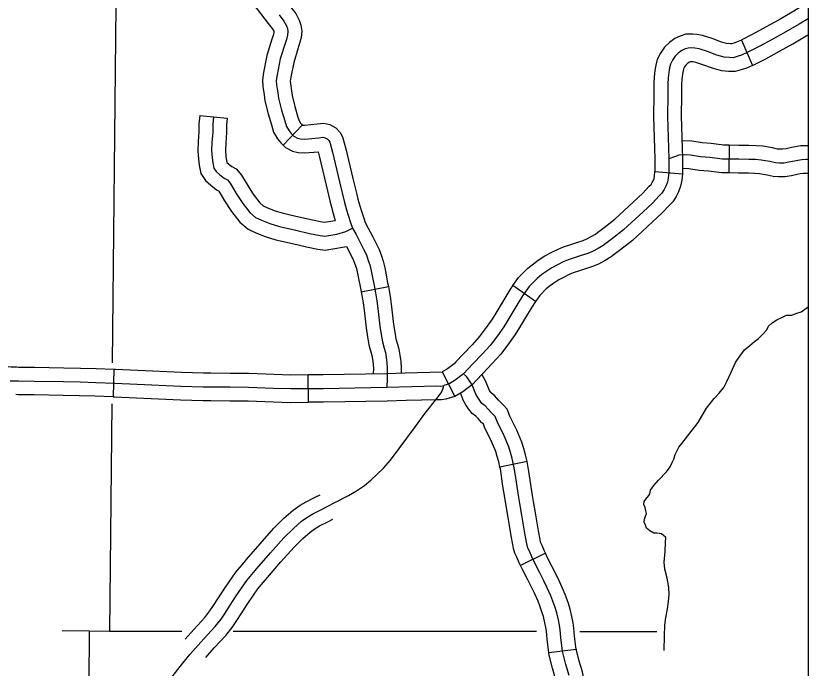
# Model space of a CAD drawing. Extents: x 670147 to 673275, y 705573 to 707613.
# Drawn here: x 672136.1 to 672221.9, y 706425.4 to 706496.2 of the extents above; entities that cross this region are included whole.
import ezdxf

# ---------------------------------------------------------------- set-up
doc = ezdxf.new("R2010")
doc.units = 0
for name, color, linetype in [('31', 7, 'Continuous'), ('32', 7, 'Continuous'), ('4', 7, 'Continuous'), ('45', 7, 'Continuous'), ('5', 7, 'Continuous'), ('9', 7, 'Continuous'), ('R_NoPlot', 7, 'Continuous')]:
    doc.layers.add(name, color=color, linetype=linetype)

msp = doc.modelspace()

# ---------------------------------------------------------------- linework, layer by layer
at = {"layer": '31'}
for p, q in [((672214.692, 706493.547), (672214.693, 706493.547)), ((672214.693, 706493.547), (672215.901, 706490.802)), ((672205.322, 706479.294), (672208.312, 706479.05)), ((672192.384, 706465.215), (672189.938, 706466.951)), ((672146.694, 706457.863), (672146.6, 706454.864)), ((672167.763, 706454.281), (672167.749, 706457.281))]:
    msp.add_line(p, q, dxfattribs=at)
for points in [[(672221.933, 706497.589), (672221.497, 706497.359), (672220.196, 706496.582), (672218.775, 706495.757), (672217.387, 706494.974), (672215.94, 706494.19), (672214.681, 706493.542), (672214.692, 706493.547)], [(672221.933, 706495.872), (672220.957, 706495.29), (672219.521, 706494.455), (672218.113, 706493.661), (672216.64, 706492.863), (672215.327, 706492.188), (672214.713, 706491.918), (672214.345, 706491.795), (672213.814, 706491.635), (672213.397, 706491.648), (672212.832, 706491.709), (672212.427, 706491.795), (672212.047, 706491.918), (672211.028, 706492.298), (672210.12, 706492.593), (672209.666, 706492.667), (672209.334, 706492.703), (672208.929, 706492.691), (672208.61, 706492.593), (672208.254, 706492.421), (672207.849, 706492.139), (672207.505, 706491.807), (672207.223, 706491.39), (672207.002, 706490.935), (672206.904, 706490.53), (672206.818, 706490.051), (672206.757, 706489.45), (672206.72, 706488.762), (672206.708, 706487.6), (672206.683, 706485.292), (672206.83, 706480.685), (672206.818, 706479.188), (672206.769, 706478.586), (672206.671, 706478.132), (672206.511, 706477.702), (672206.34, 706477.358), (672206.082, 706476.965), (672205.8, 706476.671), (672205.063, 706475.885), (672204.044, 706474.927), (672201.937, 706472.98), (672200.731, 706472.03), (672199.724, 706471.281), (672199.172, 706470.937), (672198.574, 706470.623), (672198.059, 706470.414), (672197.335, 706470.181), (672196.684, 706469.972), (672195.936, 706469.714), (672195.396, 706469.494), (672194.782, 706469.187), (672194.168, 706468.855), (672193.506, 706468.438), (672193.076, 706468.118), (672192.548, 706467.689)], [(672214.693, 706493.547), (672214.173, 706493.319), (672213.892, 706493.225), (672213.615, 706493.142), (672213.5, 706493.145), (672213.069, 706493.192), (672212.814, 706493.246), (672212.54, 706493.335), (672211.522, 706493.715), (672210.473, 706494.055), (672209.869, 706494.153), (672209.395, 706494.206), (672208.681, 706494.184), (672208.06, 706493.993), (672207.494, 706493.72), (672206.894, 706493.301), (672206.351, 706492.778), (672205.921, 706492.142), (672205.583, 706491.446), (672205.436, 706490.84), (672205.332, 706490.26), (672205.293, 706489.879)], [(672215.902, 706490.802), (672215.973, 706490.833), (672217.341, 706491.536), (672218.839, 706492.348), (672220.266, 706493.153), (672221.718, 706493.997), (672221.933, 706494.126)], [(672215.901, 706490.802), (672215.254, 706490.517), (672214.798, 706490.365), (672214.013, 706490.129), (672213.293, 706490.15), (672212.595, 706490.226), (672212.04, 706490.344), (672211.553, 706490.501), (672210.534, 706490.882), (672209.766, 706491.131), (672209.462, 706491.18), (672209.274, 706491.201), (672209.177, 706491.198), (672209.16, 706491.193), (672209.014, 706491.122), (672208.805, 706490.976), (672208.66, 706490.837), (672208.526, 706490.638), (672208.422, 706490.425), (672208.373, 706490.221), (672208.305, 706489.843), (672208.277, 706489.574)], [(672205.293, 706489.879), (672205.261, 706489.566), (672205.22, 706488.81), (672205.208, 706487.616), (672205.183, 706485.276), (672205.33, 706480.667), (672205.319, 706479.255), (672205.322, 706479.294)], [(672208.277, 706489.574), (672208.253, 706489.334), (672208.22, 706488.714), (672208.208, 706487.584), (672208.183, 706485.308), (672208.331, 706480.703), (672208.318, 706479.12), (672208.312, 706479.049)], [(672199.108, 706472.692), (672199.819, 706473.221), (672200.963, 706474.122), (672203.022, 706476.025), (672204.001, 706476.945), (672204.711, 706477.702), (672204.903, 706477.903), (672205.037, 706478.108), (672205.133, 706478.3), (672205.227, 706478.553), (672205.282, 706478.806), (672205.322, 706479.294)], [(672208.312, 706479.05), (672208.256, 706478.366), (672208.114, 706477.71), (672207.889, 706477.104), (672207.642, 706476.609), (672207.26, 706476.027), (672206.888, 706475.639), (672206.125, 706474.825), (672205.067, 706473.83), (672202.912, 706471.838), (672201.643, 706470.839), (672200.898, 706470.285)], [(672189.938, 706466.951), (672190.535, 706467.793), (672191.541, 706468.803), (672192.155, 706469.303), (672192.657, 706469.676), (672193.411, 706470.151), (672194.09, 706470.518), (672194.775, 706470.86), (672195.407, 706471.119), (672196.211, 706471.396), (672196.876, 706471.609), (672197.547, 706471.825), (672197.942, 706471.985), (672198.426, 706472.24), (672198.879, 706472.522), (672199.108, 706472.692)], [(672200.898, 706470.285), (672200.57, 706470.04), (672199.918, 706469.635), (672199.206, 706469.261), (672198.571, 706469.003), (672197.794, 706468.753), (672197.158, 706468.549), (672196.464, 706468.31), (672196.016, 706468.127), (672195.474, 706467.856), (672194.925, 706467.559), (672194.354, 706467.199), (672193.997, 706466.934), (672193.556, 706466.575), (672192.837, 706465.853), (672192.384, 706465.215)], [(672192.548, 706467.689), (672191.686, 706466.823), (672190.969, 706465.813), (672190.237, 706464.624), (672189.374, 706463.175), (672188.934, 706462.474), (672188.25, 706461.497), (672187.452, 706460.438), (672186.606, 706459.494), (672185.58, 706458.435), (672184.579, 706457.348), (672183.675, 706456.668), (672183.105, 706456.326), (672182.812, 706456.212), (672182.438, 706456.082)], [(672189.938, 706466.951), (672189.718, 706466.642), (672188.954, 706465.401), (672188.094, 706463.957), (672187.684, 706463.304), (672187.036, 706462.379), (672186.293, 706461.392), (672185.508, 706460.517), (672184.49, 706459.465), (672183.76, 706458.673)], [(672192.384, 706465.215), (672192.221, 706464.985), (672191.52, 706463.847), (672190.654, 706462.392), (672190.185, 706461.645), (672189.464, 706460.616), (672188.612, 706459.485), (672187.703, 706458.471), (672186.671, 706457.405), (672185.967, 706456.641)], [(672129.156, 706463.374), (672130.072, 706462.147), (672130.913, 706461.099), (672131.469, 706460.422), (672132.022, 706459.856), (672132.319, 706459.608), (672132.815, 706459.243), (672133.359, 706458.871), (672133.846, 706458.596), (672134.526, 706458.329), (672135.207, 706458.162), (672135.563, 706458.117), (672136.118, 706458.107)], [(672136.118, 706458.107), (672136.363, 706458.103), (672138.086, 706458.07), (672141.256, 706458.021), (672143.064, 706457.988), (672144.767, 706457.923), (672146.694, 706457.863)], [(672183.76, 706458.673), (672183.568, 706458.464), (672182.836, 706457.914), (672182.254, 706457.565)], [(672146.694, 706457.863), (672146.858, 706457.858), (672149.277, 706457.743), (672154.005, 706457.532), (672156.402, 706457.468), (672157.207, 706457.463)], [(672157.207, 706457.463), (672159.32, 706457.451), (672161.313, 706457.418), (672164.039, 706457.32), (672165.881, 706457.272), (672167.749, 706457.281)], [(672167.749, 706457.281), (672169.366, 706457.289), (672176.25, 706457.4), (672178.273, 706457.456)], [(672178.273, 706457.456), (672182.254, 706457.565), (672183.641, 706454.898)], [(672135.455, 706456.619), (672136.335, 706456.603), (672138.06, 706456.57), (672141.23, 706456.521), (672143.021, 706456.489), (672144.715, 706456.424), (672146.799, 706456.359), (672149.208, 706456.245), (672153.951, 706456.033), (672156.377, 706455.968), (672159.303, 706455.951), (672161.273, 706455.919), (672163.992, 706455.821), (672165.865, 706455.772), (672169.381, 706455.789), (672176.283, 706455.901), (672181.705, 706456.049), (672182.112, 706456.033), (672182.438, 706456.082)], [(672185.967, 706456.641), (672185.59, 706456.231), (672184.514, 706455.422), (672183.641, 706454.898)], [(672152.6, 706424.007), (672153.867, 706425.645), (672154.918, 706426.928), (672156.448, 706428.644), (672157.668, 706429.974), (672158.302, 706430.762), (672158.75, 706431.427), (672159.229, 706432.169), (672159.956, 706433.297), (672161.099, 706434.951), (672162.196, 706436.265), (672163.665, 706437.95), (672165.117, 706439.589), (672166.137, 706440.609), (672167.033, 706441.382), (672167.698, 706441.846), (672168.262, 706442.185), (672169.189, 706442.648), (672170.627, 706443.402), (672172.125, 706444.179), (672172.975, 706444.689), (672173.841, 706445.261), (672174.536, 706445.833), (672175.185, 706446.451), (672175.927, 706447.147), (672176.653, 706447.997), (672179.373, 706451.661), (672180.439, 706453.083), (672181.702, 706454.682), (672182.177, 706455.314), (672182.356, 706455.689), (672182.438, 706456.082)], [(672146.6, 706454.864), (672144.662, 706454.925), (672142.979, 706454.989), (672141.205, 706455.022), (672138.035, 706455.071), (672136.307, 706455.103), (672136.063, 706455.108)], [(672146.6, 706454.864), (672146.74, 706454.86), (672149.14, 706454.746), (672153.898, 706454.534), (672156.353, 706454.468), (672157.19, 706454.463)], [(672183.641, 706454.898), (672182.66, 706454.598), (672182.194, 706454.528), (672181.696, 706454.548), (672178.355, 706454.457)], [(672157.19, 706454.463), (672159.287, 706454.452), (672161.234, 706454.419), (672163.946, 706454.322), (672165.849, 706454.272), (672167.763, 706454.281)], [(672178.355, 706454.457), (672176.316, 706454.401), (672169.397, 706454.289), (672167.763, 706454.281)], [(672160.79, 706436.921), (672161.055, 706437.239), (672162.538, 706438.941), (672164.025, 706440.618), (672165.115, 706441.709), (672166.112, 706442.568), (672166.882, 706443.106), (672167.539, 706443.5), (672168.506, 706443.984), (672169.029, 706444.258)], [(672163.092, 706434.998), (672163.338, 706435.292), (672164.791, 706436.96), (672166.21, 706438.56), (672167.159, 706439.51), (672167.955, 706440.196), (672168.514, 706440.587), (672168.985, 706440.869), (672169.873, 706441.313), (672170.422, 706441.601)], [(672154.401, 706428.603), (672155.335, 706429.651), (672156.53, 706430.952), (672157.094, 706431.653), (672157.498, 706432.253), (672157.969, 706432.982), (672158.708, 706434.13), (672159.904, 706435.86), (672160.79, 706436.921)], [(672156.641, 706426.607), (672157.56, 706427.638), (672158.807, 706428.995), (672159.511, 706429.871), (672160.002, 706430.601), (672160.49, 706431.356), (672161.204, 706432.465), (672162.294, 706434.042), (672163.092, 706434.998)]]:
    msp.add_lwpolyline(points, dxfattribs=at)
at = {"layer": '32'}
for p, q in [((672213.375, 706482.141), (672213.331, 706479.142)), ((672191.466, 706447.865), (672188.532, 706447.241)), ((672193.453, 706437.914), (672190.763, 706436.585)), ((672196.805, 706427.487), (672193.827, 706427.119))]:
    msp.add_line(p, q, dxfattribs=at)
for points in [[(672213.375, 706482.141), (672212.757, 706482.151), (672211.43, 706482.329), (672210.455, 706482.393), (672209.334, 706482.578), (672208.269, 706482.641)], [(672221.933, 706482.097), (672221.713, 706482.1), (672221.087, 706482.067), (672220.55, 706481.984), (672220.124, 706481.896), (672219.549, 706481.771), (672219.157, 706481.706), (672218.91, 706481.706), (672218.627, 706481.739), (672218.071, 706481.863), (672217.026, 706482.037), (672216.286, 706482.098), (672215.512, 706482.113), (672214.437, 706482.126), (672213.375, 706482.141)], [(672221.933, 706480.596), (672221.74, 706480.6), (672221.242, 706480.573), (672220.816, 706480.508), (672220.436, 706480.429), (672219.832, 706480.298), (672219.281, 706480.206), (672218.822, 706480.206), (672218.376, 706480.258), (672217.785, 706480.39), (672216.84, 706480.547), (672216.21, 706480.6), (672215.489, 706480.613), (672214.417, 706480.626), (672212.645, 706480.652), (672211.28, 706480.836), (672210.283, 706480.901), (672209.168, 706481.085), (672208.499, 706481.125), (672207.921, 706481.059), (672207.449, 706480.901), (672206.83, 706480.685)], [(672213.331, 706479.142), (672212.534, 706479.154), (672211.131, 706479.342), (672210.112, 706479.41), (672209.001, 706479.592), (672208.322, 706479.632)], [(672221.933, 706479.096), (672221.767, 706479.099), (672221.396, 706479.079), (672221.083, 706479.031), (672220.747, 706478.962), (672220.115, 706478.824), (672219.405, 706478.706), (672218.734, 706478.706), (672218.125, 706478.777), (672217.499, 706478.917), (672216.654, 706479.057), (672216.134, 706479.101), (672215.466, 706479.113), (672214.396, 706479.126), (672213.331, 706479.142)], [(672196.018, 706424.659), (672195.672, 706425.832), (672195.318, 706427.288), (672195.136, 706428.761), (672195.054, 706429.616), (672195, 706430.112), (672194.872, 706430.703), (672194.681, 706431.44), (672194.518, 706432.022), (672194.272, 706432.714), (672194.045, 706433.296), (672193.626, 706434.224), (672193.29, 706434.915), (672192.844, 706435.77), (672192.353, 706436.752), (672191.981, 706437.507), (672191.726, 706438.117), (672191.553, 706438.471), (672191.462, 706438.772), (672191.399, 706439.126), (672191.226, 706440.072), (672191.044, 706441.155), (672190.889, 706442.046), (672190.671, 706443.293), (672190.58, 706443.957), (672190.307, 706445.633), (672190.189, 706446.543), (672190.044, 706447.343), (672189.862, 706448.198), (672189.671, 706448.844), (672189.48, 706449.444), (672188.989, 706450.627), (672188.234, 706452.182), (672188.025, 706452.719), (672187.834, 706452.919), (672187.607, 706453.137), (672187.27, 706453.519), (672186.934, 706453.892), (672186.579, 706454.156), (672186.334, 706454.456), (672186.125, 706454.784), (672185.915, 706455.157), (672185.77, 706455.53), (672185.624, 706455.903), (672185.361, 706456.402), (672185.097, 706456.82), (672184.888, 706457.075), (672184.579, 706457.348)], [(672191.466, 706447.865), (672191.317, 706448.567), (672191.105, 706449.284), (672190.89, 706449.96), (672190.358, 706451.242), (672189.61, 706452.783), (672189.315, 706453.54), (672188.897, 706453.978), (672188.691, 706454.176), (672188.39, 706454.517), (672187.948, 706455.007), (672187.623, 706455.249), (672187.551, 706455.338), (672187.412, 706455.555), (672187.275, 706455.799), (672186.991, 706456.527), (672186.578, 706457.31)], [(672188.532, 706447.241), (672188.407, 706447.829), (672188.237, 706448.404), (672188.07, 706448.928), (672187.62, 706450.011), (672186.858, 706451.582), (672186.737, 706451.893), (672186.523, 706452.099), (672186.151, 706452.521), (672185.92, 706452.777), (672185.535, 706453.063), (672185.117, 706453.575), (672184.837, 706454.013), (672184.556, 706454.514), (672184.273, 706455.241)], [(672193.453, 706437.914), (672193.346, 706438.129), (672193.093, 706438.735), (672192.954, 706439.021), (672192.923, 706439.123), (672192.875, 706439.394), (672192.703, 706440.331), (672192.523, 706441.407), (672192.367, 706442.304), (672192.154, 706443.524), (672192.064, 706444.179), (672191.792, 706445.85), (672191.672, 706446.773), (672191.516, 706447.633), (672191.466, 706447.865)], [(672190.763, 706436.585), (672190.615, 706436.885), (672190.359, 706437.499), (672190.152, 706437.922), (672190.001, 706438.421), (672189.923, 706438.859), (672189.748, 706439.813), (672189.565, 706440.902), (672189.412, 706441.789), (672189.189, 706443.061), (672189.097, 706443.734), (672188.823, 706445.416), (672188.707, 706446.312), (672188.572, 706447.053), (672188.532, 706447.241)], [(672196.805, 706427.487), (672196.627, 706428.925), (672196.546, 706429.77), (672196.482, 706430.353), (672196.332, 706431.05), (672196.129, 706431.831), (672195.948, 706432.477), (672195.678, 706433.238), (672195.428, 706433.877), (672194.985, 706434.86), (672194.63, 706435.59), (672194.181, 706436.452), (672193.697, 706437.42), (672193.453, 706437.914)], [(672193.827, 706427.119), (672193.645, 706428.598), (672193.562, 706429.463), (672193.517, 706429.871), (672193.412, 706430.357), (672193.233, 706431.049), (672193.087, 706431.568), (672192.866, 706432.19), (672192.662, 706432.714), (672192.268, 706433.587), (672191.95, 706434.24), (672191.508, 706435.088), (672191.01, 706436.085), (672190.763, 706436.585)], [(672198.479, 706419.789), (672198.333, 706420.488), (672198.212, 706421.331), (672197.978, 706422.958), (672197.781, 706423.63), (672197.472, 706425.033), (672197.121, 706426.222), (672196.796, 706427.559), (672196.804, 706427.488)], [(672199.181, 706416.866), (672198.651, 706416.702), (672198.16, 706416.655), (672197.711, 706416.7), (672197.199, 706416.838), (672196.661, 706417.117), (672196.162, 706417.537), (672195.831, 706418.106), (672195.67, 706418.571), (672195.377, 706419.967), (672195.242, 706420.906), (672195.04, 706422.318), (672194.873, 706422.883), (672194.564, 706424.285), (672194.224, 706425.443), (672193.84, 706427.017), (672193.827, 706427.118)]]:
    msp.add_lwpolyline(points, dxfattribs=at)
at = {"layer": '4'}
for points in [[(672154.067, 706429.422), (672146.214, 706429.425), (672144.018, 706429.456), (672141.071, 706429.498)], [(672192.489, 706429.407), (672159.604, 706429.42)], [(672205.533, 706429.401), (672197.2, 706429.405)]]:
    msp.add_lwpolyline(points, dxfattribs=at)
at = {"layer": '45'}
for p, q in [((672155.992, 706485.361), (672158.978, 706485.077)), ((672165.029, 706482.164), (672167.092, 706484.341)), ((672173.494, 706466.236), (672176.433, 706466.836))]:
    msp.add_line(p, q, dxfattribs=at)
for points in [[(672160.921, 706502.85), (672161.953, 706501.773), (672163.377, 706500.208), (672164.55, 706498.767), (672165.781, 706497.207), (672166.391, 706496.426), (672166.758, 706495.714), (672166.957, 706495.173), (672167.055, 706494.52), (672166.996, 706493.841), (672166.82, 706493.176), (672166.706, 706492.841)], [(672158.754, 706500.775), (672159.76, 706499.725), (672161.103, 706498.25), (672162.209, 706496.891), (672163.421, 706495.355), (672163.853, 706494.801), (672164.007, 706494.503), (672164.036, 706494.426), (672164.03, 706494.357), (672163.947, 706494.046), (672163.868, 706493.814)], [(672164.601, 706496.281), (672165.122, 706495.614), (672165.383, 706495.109), (672165.497, 706494.799), (672165.545, 706494.473), (672165.513, 706494.099), (672165.384, 706493.611)], [(672163.868, 706493.814), (672163.81, 706493.645), (672163.257, 706491.865), (672162.911, 706490.046), (672162.784, 706489.219), (672162.832, 706488.521), (672162.97, 706487.597), (672163.062, 706486.956), (672163.414, 706485.546), (672163.765, 706484.358), (672163.999, 706483.573), (672164.433, 706482.85), (672164.768, 706482.41), (672165.029, 706482.164)], [(672165.384, 706493.611), (672165.236, 706493.179), (672164.715, 706491.502), (672164.389, 706489.791), (672164.292, 706489.156), (672164.324, 706488.684), (672164.455, 706487.814), (672164.536, 706487.244), (672164.862, 706485.941), (672165.203, 706484.785), (672165.383, 706484.182), (672165.676, 706483.694), (672165.887, 706483.417), (672166.197, 706483.124), (672166.571, 706482.912), (672166.881, 706482.847), (672167.369, 706482.814), (672168.891, 706482.965), (672169.347, 706483.014), (672169.575, 706482.965), (672169.819, 706482.835), (672169.982, 706482.655), (672170.08, 706482.476), (672170.389, 706481.385), (672171.138, 706478.176), (672171.692, 706475.939), (672171.903, 706475.157), (672172.083, 706474.554), (672172.343, 706473.772), (672172.538, 706473.17), (672172.929, 706472.469), (672173.401, 706471.525), (672173.743, 706470.873), (672174.053, 706470.254), (672174.264, 706469.668), (672174.427, 706469.179), (672174.574, 706468.544), (672174.671, 706467.991), (672174.883, 706466.932), (672175.046, 706466.134), (672175.192, 706465.287), (672175.29, 706464.435), (672175.518, 706462.53), (672175.648, 706461.634), (672175.795, 706460.836), (672175.974, 706460.152), (672176.12, 706459.679), (672176.202, 706459.174), (672176.283, 706458.555), (672176.316, 706457.985), (672176.299, 706456.813), (672176.283, 706455.901)], [(672166.706, 706492.841), (672166.662, 706492.713), (672166.173, 706491.138), (672165.868, 706489.537), (672165.8, 706489.093), (672165.817, 706488.847), (672165.939, 706488.031), (672166.01, 706487.533), (672166.309, 706486.336), (672166.642, 706485.211), (672166.766, 706484.791), (672166.919, 706484.537), (672167.006, 706484.423), (672167.092, 706484.341)], [(672155.992, 706485.361), (672155.906, 706484.463), (672155.906, 706483.64), (672155.817, 706482.557), (672155.772, 706481.554), (672155.848, 706480.646), (672155.925, 706479.986), (672156.12, 706479.074), (672156.631, 706478.331), (672157.184, 706477.815), (672157.816, 706477.306), (672158.041, 706477.189), (672158.059, 706477.167), (672158.678, 706476.136), (672159.371, 706475.057)], [(672157.485, 706485.219), (672157.406, 706484.392), (672157.406, 706483.578), (672157.314, 706482.462), (672157.275, 706481.582), (672157.341, 706480.795), (672157.406, 706480.23), (672157.524, 706479.679), (672157.774, 706479.316), (672158.167, 706478.949), (672158.64, 706478.568), (672158.994, 706478.384), (672159.283, 706478.043), (672159.952, 706476.927), (672160.661, 706475.824), (672161.409, 706474.866), (672162.052, 706474.328), (672162.669, 706474.026), (672163.575, 706473.672), (672164.645, 706473.334), (672166.39, 706472.94), (672167.886, 706472.585), (672169.028, 706472.349), (672169.553, 706472.297), (672169.98, 706472.362), (672170.859, 706472.507), (672171.817, 706472.795), (672172.538, 706473.17)], [(672158.978, 706485.077), (672158.906, 706484.321), (672158.906, 706483.516), (672158.812, 706482.367), (672158.778, 706481.611), (672158.833, 706480.944), (672158.888, 706480.474), (672158.927, 706480.292), (672159.151, 706480.083), (672159.464, 706479.83), (672159.948, 706479.579), (672160.507, 706478.919), (672161.227, 706477.718), (672161.895, 706476.679)], [(672167.092, 706484.341), (672167.095, 706484.339), (672167.101, 706484.335), (672167.345, 706484.319), (672168.737, 706484.457), (672169.426, 706484.531), (672170.095, 706484.387), (672170.755, 706484.036), (672171.213, 706483.531), (672171.477, 706483.047), (672171.842, 706481.76), (672172.597, 706478.527), (672173.018, 706476.825)], [(672165.029, 706482.164), (672165.298, 706481.908), (672166.035, 706481.492), (672166.675, 706481.357), (672167.393, 706481.309), (672168.812, 706481.45), (672168.937, 706481.01), (672169.68, 706477.826), (672170.105, 706476.105)], [(672161.886, 706476.693), (672162.493, 706475.914), (672162.875, 706475.596), (672163.273, 706475.401), (672164.075, 706475.087), (672165.036, 706474.783), (672166.728, 706474.401), (672168.211, 706474.05), (672169.255, 706473.834), (672169.513, 706473.808), (672169.744, 706473.844), (672170.683, 706473.998)], [(672170.105, 706476.105), (672170.24, 706475.562), (672170.46, 706474.747), (672170.683, 706473.998)], [(672173.018, 706476.825), (672173.144, 706476.315), (672173.346, 706475.567), (672173.513, 706475.005), (672173.768, 706474.241), (672173.92, 706473.772), (672174.256, 706473.171), (672174.736, 706472.209), (672175.078, 706471.557), (672175.434, 706470.846), (672175.681, 706470.16), (672175.873, 706469.586), (672176.044, 706468.843), (672176.146, 706468.268), (672176.353, 706467.229), (672176.433, 706466.836)], [(672159.371, 706475.057), (672159.436, 706474.955), (672160.325, 706473.817), (672161.23, 706473.061), (672162.065, 706472.652), (672163.075, 706472.257), (672164.253, 706471.884), (672166.052, 706471.478), (672167.561, 706471.121), (672168.801, 706470.864), (672169.593, 706470.785), (672170.215, 706470.881), (672171.9, 706471.157)], [(672171.9, 706471.157), (672172.408, 706470.189), (672172.672, 706469.662), (672172.847, 706469.176), (672172.981, 706468.773), (672173.103, 706468.245), (672173.197, 706467.713), (672173.413, 706466.635), (672173.494, 706466.236)], [(672176.433, 706466.836), (672176.52, 706466.412), (672176.678, 706465.5), (672176.78, 706464.61), (672177.005, 706462.727), (672177.129, 706461.877), (672177.26, 706461.162), (672177.416, 706460.564), (672177.584, 706460.023), (672177.686, 706459.392), (672177.778, 706458.696), (672177.816, 706458.018), (672177.808, 706457.443)], [(672173.494, 706466.236), (672173.572, 706465.856), (672173.707, 706465.073), (672173.8, 706464.261), (672174.031, 706462.333), (672174.168, 706461.39), (672174.329, 706460.51), (672174.531, 706459.739), (672174.656, 706459.336), (672174.717, 706458.957), (672174.789, 706458.415), (672174.815, 706457.953), (672174.807, 706457.377)]]:
    msp.add_lwpolyline(points, dxfattribs=at)
at = {"layer": '5'}
for points in [[(672147.28, 706536.069), (672146.505, 706458.553)], [(672146.461, 706454.108), (672146.214, 706429.425)], [(672144.018, 706429.456), (672143.907, 706412.694)]]:
    msp.add_lwpolyline(points, dxfattribs=at)
at = {"layer": '9'}
for points in [[(672217.051, 706461.695), (672217.437, 706462.14), (672217.645, 706462.526), (672218.031, 706462.882), (672218.55, 706463.224), (672219.158, 706463.52), (672219.574, 706463.713), (672220.152, 706463.728), (672220.582, 706463.891), (672221.161, 706464.099), (672221.784, 706464.515), (672221.933, 706464.643)], [(672206.317, 706427.353), (672206.36, 706428.95), (672206.39, 706430.093), (672206.494, 706430.954), (672206.701, 706431.874), (672206.805, 706432.661), (672206.879, 706433.418), (672206.835, 706434.179), (672206.642, 706435.218), (672206.405, 706436.168), (672206.345, 706436.954), (672206.434, 706438.112), (672206.479, 706439.091), (672206.494, 706439.626), (672206.271, 706439.833), (672206.049, 706439.997), (672205.544, 706440.086), (672205.218, 706440.086), (672204.773, 706440.338), (672204.431, 706440.635), (672204.298, 706440.947), (672204.149, 706441.288), (672204.179, 706441.614), (672204.313, 706441.926), (672204.417, 706442.223), (672204.357, 706442.52), (672204.283, 706442.88), (672204.135, 706443.207), (672204.164, 706443.533), (672204.342, 706443.771), (672204.654, 706444.157), (672204.758, 706444.364), (672204.847, 706444.735), (672205.203, 706445.24), (672205.707, 706445.834), (672206.568, 706446.739), (672206.983, 706447.273), (672207.161, 706447.689), (672207.384, 706448.105), (672207.532, 706448.609), (672207.799, 706449.188), (672207.903, 706449.425), (672208.23, 706449.796), (672209.105, 706450.924), (672209.995, 706452.097), (672210.915, 706453.626), (672211.746, 706454.679), (672212.28, 706455.273), (672212.784, 706455.896), (672213.111, 706456.535), (672213.586, 706457.559), (672214.06, 706458.583), (672214.52, 706459.295), (672215.025, 706459.978), (672215.603, 706460.438), (672216.108, 706460.883), (672216.532, 706461.161), (672217.051, 706461.695)]]:
    msp.add_lwpolyline(points, dxfattribs=at)
at = {"layer": 'R_NoPlot'}
msp.add_lwpolyline([(671149.935, 706689.359), (672221.933, 706689.359), (672221.933, 705919.709), (671149.935, 705919.709)], close=True, dxfattribs=at)

doc.saveas('drawing.dxf')
